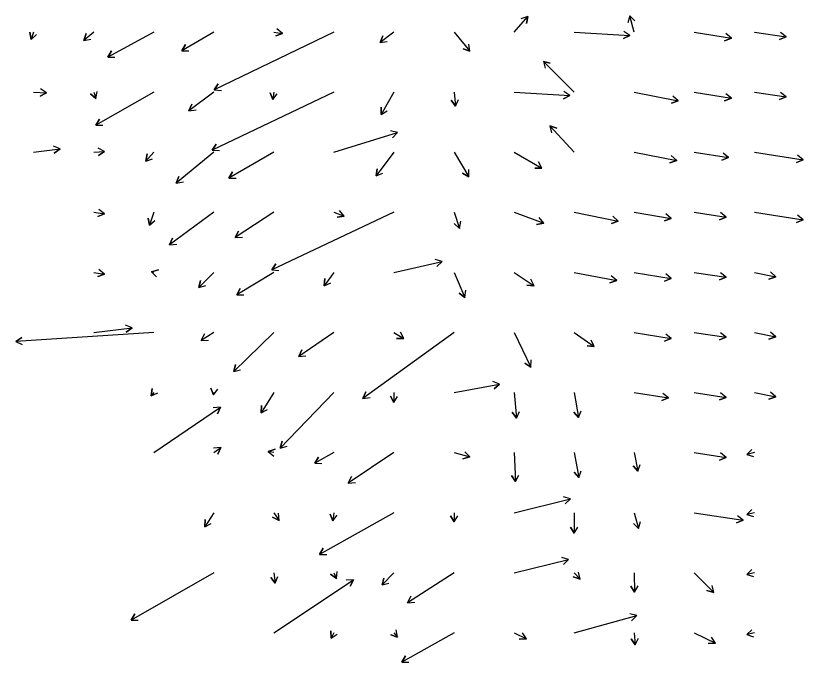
# Model space of a CAD drawing. Extents: x 954385 to 988206, y 1868364 to 1924553.
# Drawn here: x 986892 to 987548, y 1870394 to 1870932 of the extents above; entities that cross this region are included whole.
import ezdxf

# ---------------------------------------------------------------- set-up
doc = ezdxf.new("R2010")
doc.units = 0
doc.layers.add('Slopes', color=7, linetype='Continuous')

msp = doc.modelspace()

# ---------------------------------------------------------------- linework, layer by layer
at = {"layer": 'Slopes'}
for points in [[(987307.13, 1870918.93), (987318.47, 1870931.99), (987317.33, 1870926.1), (987318.47, 1870931.99), (987312.8, 1870930.03)], [(987407.13, 1870918.93), (987403.42, 1870932.48), (987407.69, 1870928.26), (987403.42, 1870932.48), (987401.9, 1870926.68)], [(986907.13, 1870918.93), (986905.1, 1870912.82), (986903.89, 1870918.69), (986905.1, 1870912.82), (986909.59, 1870916.8)], [(986957.13, 1870918.93), (986948.97, 1870911.99), (986950.99, 1870917.64), (986948.97, 1870911.99), (986954.88, 1870913.07)], [(987007.13, 1870918.93), (986968.83, 1870898.06), (986971.96, 1870903.18), (986968.83, 1870898.06), (986974.83, 1870897.91)], [(987057.13, 1870918.93), (987030.47, 1870903.38), (987033.45, 1870908.59), (987030.47, 1870903.38), (987036.47, 1870903.41)], [(987157.13, 1870918.93), (987057.52, 1870870.82), (987060.89, 1870875.78), (987057.52, 1870870.82), (987063.5, 1870870.38)], [(987107.13, 1870918.93), (987114.35, 1870917.84), (987108.77, 1870915.65), (987114.35, 1870917.84), (987109.66, 1870921.58)], [(987207.13, 1870918.93), (987195.55, 1870910.24), (987197.91, 1870915.75), (987195.55, 1870910.24), (987201.51, 1870910.96)], [(987257.13, 1870918.93), (987270.4, 1870903.02), (987264.77, 1870905.09), (987270.4, 1870903.02), (987269.38, 1870908.94)], [(987357.13, 1870918.93), (987403.54, 1870916.1), (987398.17, 1870913.42), (987403.54, 1870916.1), (987398.54, 1870919.41)], [(987457.13, 1870918.93), (987487.99, 1870913.8), (987482.37, 1870911.69), (987487.99, 1870913.8), (987483.35, 1870917.61)], [(987507.13, 1870918.93), (987533.71, 1870914.91), (987528.13, 1870912.72), (987533.71, 1870914.91), (987529.02, 1870918.66)], [(987357.13, 1870868.93), (987331.48, 1870894.53), (987337.28, 1870892.98), (987331.48, 1870894.53), (987333.04, 1870888.74)], [(986907.13, 1870868.93), (986917.85, 1870868.39), (986912.51, 1870865.66), (986917.85, 1870868.39), (986912.81, 1870871.65)], [(986957.13, 1870868.93), (986958.93, 1870863.53), (986954.44, 1870867.51), (986958.93, 1870863.53), (986960.13, 1870869.41)], [(987007.13, 1870868.93), (986958.85, 1870841.32), (986961.87, 1870846.51), (986958.85, 1870841.32), (986964.85, 1870841.3)], [(987057.13, 1870868.93), (987036.37, 1870853.42), (987038.74, 1870858.93), (987036.37, 1870853.42), (987042.33, 1870854.12)], [(987157.13, 1870868.93), (987055.82, 1870820.73), (987059.22, 1870825.67), (987055.82, 1870820.73), (987061.8, 1870820.25)], [(987107.13, 1870868.93), (987106.28, 1870862.74), (987104.02, 1870868.3), (987106.28, 1870862.74), (987109.96, 1870867.48)], [(987207.13, 1870868.93), (987196.37, 1870850.43), (987196.39, 1870856.43), (987196.37, 1870850.43), (987201.58, 1870853.42)], [(987257.13, 1870868.93), (987258.34, 1870857.25), (987254.82, 1870862.11), (987258.34, 1870857.25), (987260.79, 1870862.72)], [(987307.13, 1870868.93), (987353.54, 1870866.1), (987348.17, 1870863.42), (987353.54, 1870866.1), (987348.54, 1870869.41)], [(987407.13, 1870868.93), (987443.75, 1870861.63), (987438.07, 1870859.7), (987443.75, 1870861.63), (987439.24, 1870865.58)], [(987457.13, 1870868.93), (987487.99, 1870863.8), (987482.37, 1870861.69), (987487.99, 1870863.8), (987483.35, 1870867.61)], [(987507.13, 1870868.93), (987533.71, 1870864.91), (987528.13, 1870862.72), (987533.71, 1870864.91), (987529.02, 1870868.66)], [(987357.13, 1870818.93), (987336.92, 1870840.8), (987342.65, 1870839.02), (987336.92, 1870840.8), (987338.24, 1870834.94)], [(987157.13, 1870818.93), (987210.1, 1870835.37), (987206.03, 1870830.97), (987210.1, 1870835.37), (987204.25, 1870836.7)], [(986907.13, 1870818.93), (986929.14, 1870821.69), (986924.36, 1870818.07), (986929.14, 1870821.69), (986923.61, 1870824.02)], [(986957.13, 1870818.93), (986966.2, 1870819.6), (986961.24, 1870816.22), (986966.2, 1870819.6), (986960.8, 1870822.21)], [(987007.13, 1870818.93), (987000.48, 1870811.58), (987001.74, 1870817.44), (987000.48, 1870811.58), (987006.19, 1870813.42)], [(987057.13, 1870818.93), (987025.91, 1870793.21), (987028.01, 1870798.83), (987025.91, 1870793.21), (987031.83, 1870794.2)], [(987107.13, 1870818.93), (987069.65, 1870797.37), (987072.66, 1870802.56), (987069.65, 1870797.37), (987075.65, 1870797.36)], [(987207.13, 1870818.93), (987192.33, 1870799.16), (987193.04, 1870805.11), (987192.33, 1870799.16), (987197.84, 1870801.52)], [(987257.13, 1870818.93), (987269.56, 1870798.48), (987264.29, 1870801.36), (987269.56, 1870798.48), (987269.42, 1870804.48)], [(987307.13, 1870818.93), (987330.33, 1870805.73), (987324.34, 1870805.69), (987330.33, 1870805.73), (987327.3, 1870810.9)], [(987407.13, 1870818.93), (987442.51, 1870812.15), (987436.84, 1870810.18), (987442.51, 1870812.15), (987437.97, 1870816.07)], [(987457.13, 1870818.93), (987485.72, 1870814.43), (987480.12, 1870812.27), (987485.72, 1870814.43), (987481.06, 1870818.2)], [(987507.13, 1870818.93), (987547.83, 1870812.63), (987542.24, 1870810.46), (987547.83, 1870812.63), (987543.16, 1870816.39)], [(986957.13, 1870768.93), (986966.09, 1870767.56), (986960.5, 1870765.38), (986966.09, 1870767.56), (986961.41, 1870771.31)], [(987007.13, 1870768.93), (987003.67, 1870758.07), (987002.39, 1870763.93), (987003.67, 1870758.07), (987008.1, 1870762.11)], [(987057.13, 1870768.93), (987020.28, 1870741.79), (987022.68, 1870747.28), (987020.28, 1870741.79), (987026.24, 1870742.45)], [(987107.13, 1870768.93), (987075.02, 1870747.81), (987077.71, 1870753.17), (987075.02, 1870747.81), (987081.01, 1870748.15)], [(987207.13, 1870768.93), (987105.36, 1870721.04), (987108.78, 1870725.96), (987105.36, 1870721.04), (987111.34, 1870720.53)], [(987157.13, 1870768.93), (987165.65, 1870765.82), (987159.74, 1870764.78), (987165.65, 1870765.82), (987161.79, 1870770.42)], [(987257.13, 1870768.93), (987261.73, 1870755.52), (987257.21, 1870759.46), (987261.73, 1870755.52), (987262.88, 1870761.41)], [(987307.13, 1870768.93), (987331.75, 1870759.83), (987325.83, 1870758.82), (987331.75, 1870759.83), (987327.91, 1870764.45)], [(987357.13, 1870768.93), (987393.75, 1870761.63), (987388.07, 1870759.7), (987393.75, 1870761.63), (987389.24, 1870765.58)], [(987407.13, 1870768.93), (987437.99, 1870763.8), (987432.37, 1870761.69), (987437.99, 1870763.8), (987433.35, 1870767.61)], [(987457.13, 1870768.93), (987483.71, 1870764.91), (987478.13, 1870762.72), (987483.71, 1870764.91), (987479.02, 1870768.66)], [(987507.13, 1870768.93), (987547.83, 1870762.63), (987542.24, 1870760.46), (987547.83, 1870762.63), (987543.16, 1870766.39)], [(987207.13, 1870718.93), (987247.22, 1870727.92), (987242.8, 1870723.86), (987247.22, 1870727.92), (987241.49, 1870729.71)], [(986957.13, 1870718.93), (986966.09, 1870717.56), (986960.5, 1870715.38), (986966.09, 1870717.56), (986961.41, 1870721.31)], [(987007.13, 1870718.93), (987005.26, 1870719.41), (987011.04, 1870721.01), (987005.26, 1870719.41), (987009.53, 1870715.21)], [(987057.13, 1870718.93), (987044.58, 1870706.3), (987046.11, 1870712.1), (987044.58, 1870706.3), (987050.37, 1870707.87)], [(987107.13, 1870718.93), (987076.21, 1870700.24), (987079.1, 1870705.5), (987076.21, 1870700.24), (987082.21, 1870700.36)], [(987157.13, 1870718.93), (987149.05, 1870707.83), (987149.68, 1870713.79), (987149.05, 1870707.83), (987154.54, 1870710.26)], [(987257.13, 1870718.93), (987266.18, 1870698.13), (987261.36, 1870701.7), (987266.18, 1870698.13), (987266.86, 1870704.1)], [(987307.13, 1870718.93), (987323.82, 1870707.8), (987317.83, 1870708.18), (987323.82, 1870707.8), (987321.16, 1870713.18)], [(987357.13, 1870718.93), (987392.51, 1870712.15), (987386.84, 1870710.18), (987392.51, 1870712.15), (987387.97, 1870716.07)], [(987407.13, 1870718.93), (987437.99, 1870713.8), (987432.37, 1870711.69), (987437.99, 1870713.8), (987433.35, 1870717.61)], [(987457.13, 1870718.93), (987483.71, 1870714.91), (987478.13, 1870712.72), (987483.71, 1870714.91), (987479.02, 1870718.66)], [(987507.13, 1870718.93), (987524.92, 1870715.29), (987519.22, 1870713.39), (987524.92, 1870715.29), (987520.43, 1870719.27)], [(986957.13, 1870668.93), (986989.09, 1870672.75), (986984.28, 1870669.15), (986989.09, 1870672.75), (986983.57, 1870675.11)], [(987007.13, 1870668.93), (986892.26, 1870661.46), (986897.25, 1870664.79), (986892.26, 1870661.46), (986897.64, 1870658.8)], [(987057.13, 1870668.93), (987046.68, 1870662.36), (987049.48, 1870667.66), (987046.68, 1870662.36), (987052.68, 1870662.58)], [(987107.13, 1870668.93), (987073.67, 1870636.35), (987075.3, 1870642.12), (987073.67, 1870636.35), (987079.48, 1870637.82)], [(987157.13, 1870668.93), (987127.86, 1870648.94), (987130.46, 1870654.34), (987127.86, 1870648.94), (987133.85, 1870649.39)], [(987257.13, 1870668.93), (987181.23, 1870614.05), (987183.68, 1870619.52), (987181.23, 1870614.05), (987187.2, 1870614.66)], [(987207.13, 1870668.93), (987215.32, 1870663.79), (987209.32, 1870664.01), (987215.32, 1870663.79), (987212.51, 1870669.09)], [(987307.13, 1870668.93), (987320.98, 1870640.11), (987316.03, 1870643.49), (987320.98, 1870640.11), (987321.44, 1870646.09)], [(987357.13, 1870668.93), (987373.8, 1870657.2), (987367.83, 1870657.73), (987373.8, 1870657.2), (987371.28, 1870662.64)], [(987407.13, 1870668.93), (987437.99, 1870663.8), (987432.37, 1870661.69), (987437.99, 1870663.8), (987433.35, 1870667.61)], [(987457.13, 1870668.93), (987483.71, 1870664.91), (987478.13, 1870662.72), (987483.71, 1870664.91), (987479.02, 1870668.66)], [(987507.13, 1870668.93), (987524.92, 1870665.29), (987519.22, 1870663.39), (987524.92, 1870665.29), (987520.43, 1870669.27)], [(987007.13, 1870618.93), (987005.12, 1870616.31), (987005.91, 1870622.26), (987005.12, 1870616.31), (987010.67, 1870618.61)], [(987057.13, 1870618.93), (987056.88, 1870616.91), (987054.54, 1870622.44), (987056.88, 1870616.91), (987060.5, 1870621.7)], [(987257.13, 1870618.93), (987294.96, 1870626), (987290.4, 1870622.1), (987294.96, 1870626), (987289.3, 1870627.99)], [(987107.13, 1870618.93), (987096.49, 1870602.05), (987096.72, 1870608.05), (987096.49, 1870602.05), (987101.8, 1870604.85)], [(987157.13, 1870618.93), (987112.49, 1870572.56), (987113.94, 1870578.38), (987112.49, 1870572.56), (987118.26, 1870574.22)], [(987207.13, 1870618.93), (987207.07, 1870610.55), (987204.11, 1870615.77), (987207.07, 1870610.55), (987210.11, 1870615.72)], [(987307.13, 1870618.93), (987309.07, 1870597.64), (987305.61, 1870602.54), (987309.07, 1870597.64), (987311.59, 1870603.08)], [(987357.13, 1870618.93), (987360.79, 1870598.05), (987356.94, 1870602.65), (987360.79, 1870598.05), (987362.85, 1870603.69)], [(987407.13, 1870618.93), (987435.72, 1870614.43), (987430.12, 1870612.27), (987435.72, 1870614.43), (987431.06, 1870618.2)], [(987457.13, 1870618.93), (987483.71, 1870614.91), (987478.13, 1870612.72), (987483.71, 1870614.91), (987479.02, 1870618.66)], [(987507.13, 1870618.93), (987524.92, 1870615.29), (987519.22, 1870613.39), (987524.92, 1870615.29), (987520.43, 1870619.27)], [(987007.13, 1870568.93), (987062.7, 1870606.73), (987060.1, 1870601.33), (987062.7, 1870606.73), (987056.72, 1870606.29)], [(987057.13, 1870568.93), (987062.97, 1870573.13), (987060.5, 1870567.66), (987062.97, 1870573.13), (987057, 1870572.53)], [(987107.13, 1870568.93), (987102.45, 1870569.81), (987108.11, 1870571.8), (987102.45, 1870569.81), (987107, 1870565.9)], [(987257.13, 1870568.93), (987270.32, 1870565.38), (987264.52, 1870563.83), (987270.32, 1870565.38), (987266.08, 1870569.63)], [(987507.13, 1870568.93), (987500.77, 1870567.45), (987505.16, 1870571.55), (987500.77, 1870567.45), (987506.52, 1870565.71)], [(987157.13, 1870568.93), (987141.21, 1870560.01), (987144.27, 1870565.17), (987141.21, 1870560.01), (987147.2, 1870559.93)], [(987207.13, 1870568.93), (987169, 1870543.6), (987171.67, 1870548.98), (987169, 1870543.6), (987174.99, 1870543.98)], [(987307.13, 1870568.93), (987308.17, 1870544.92), (987304.95, 1870549.98), (987308.17, 1870544.92), (987310.94, 1870550.24)], [(987357.13, 1870568.93), (987361.05, 1870548.19), (987357.14, 1870552.74), (987361.05, 1870548.19), (987363.03, 1870553.85)], [(987407.13, 1870568.93), (987410.24, 1870553.4), (987406.28, 1870557.91), (987410.24, 1870553.4), (987412.16, 1870559.08)], [(987457.13, 1870568.93), (987483.71, 1870564.91), (987478.13, 1870562.72), (987483.71, 1870564.91), (987479.02, 1870568.66)], [(987307.13, 1870518.93), (987354.03, 1870530.36), (987349.7, 1870526.21), (987354.03, 1870530.36), (987348.28, 1870532.04)], [(987057.13, 1870518.93), (987049.61, 1870507.29), (987049.91, 1870513.28), (987049.61, 1870507.29), (987054.95, 1870510.03)], [(987107.13, 1870518.93), (987111.53, 1870512.54), (987106.11, 1870515.12), (987111.53, 1870512.54), (987111.05, 1870518.52)], [(987207.13, 1870518.93), (987145.19, 1870484.15), (987148.25, 1870489.31), (987145.19, 1870484.15), (987151.19, 1870484.08)], [(987157.13, 1870518.93), (987156.15, 1870512.22), (987153.93, 1870517.79), (987156.15, 1870512.22), (987159.87, 1870516.93)], [(987257.13, 1870518.93), (987257.19, 1870511.2), (987254.15, 1870516.38), (987257.19, 1870511.2), (987260.15, 1870516.42)], [(987357.13, 1870518.93), (987357.19, 1870501.76), (987354.18, 1870506.95), (987357.19, 1870501.76), (987360.18, 1870506.97)], [(987407.13, 1870518.93), (987410.68, 1870505.7), (987406.44, 1870509.94), (987410.68, 1870505.7), (987412.23, 1870511.49)], [(987457.13, 1870518.93), (987497.83, 1870512.63), (987492.24, 1870510.46), (987497.83, 1870512.63), (987493.16, 1870516.39)], [(987507.13, 1870518.93), (987500.77, 1870517.45), (987505.16, 1870521.55), (987500.77, 1870517.45), (987506.52, 1870515.71)], [(987307.13, 1870468.93), (987352.53, 1870480.03), (987348.2, 1870475.89), (987352.53, 1870480.03), (987346.77, 1870481.71)], [(987507.13, 1870468.93), (987500.77, 1870467.45), (987505.16, 1870471.55), (987500.77, 1870467.45), (987506.52, 1870465.71)], [(987057.13, 1870468.93), (986988.28, 1870429.44), (986991.29, 1870434.63), (986988.28, 1870429.44), (986994.28, 1870429.43)], [(987107.13, 1870468.93), (987108.18, 1870460.29), (987104.57, 1870465.09), (987108.18, 1870460.29), (987110.53, 1870465.81)], [(987157.13, 1870468.93), (987159.22, 1870464.08), (987154.41, 1870467.67), (987159.22, 1870464.08), (987159.92, 1870470.04)], [(987207.13, 1870468.93), (987197.18, 1870458.76), (987198.67, 1870464.57), (987197.18, 1870458.76), (987202.96, 1870460.37)], [(987257.13, 1870468.93), (987218.49, 1870444.04), (987221.23, 1870449.37), (987218.49, 1870444.04), (987224.48, 1870444.33)], [(987357.13, 1870468.93), (987362.02, 1870463.71), (987356.28, 1870465.45), (987362.02, 1870463.71), (987360.65, 1870469.55)], [(987407.13, 1870468.93), (987407.37, 1870452.76), (987404.29, 1870457.91), (987407.37, 1870452.76), (987410.29, 1870458)], [(987457.13, 1870468.93), (987473.4, 1870452.54), (987467.61, 1870454.11), (987473.4, 1870452.54), (987471.87, 1870458.34)], [(987107.13, 1870418.93), (987173.36, 1870463.03), (987170.7, 1870457.65), (987173.36, 1870463.03), (987167.37, 1870462.64)], [(987357.13, 1870418.93), (987409.17, 1870433.3), (987404.96, 1870429.02), (987409.17, 1870433.3), (987403.37, 1870434.81)], [(987157.13, 1870418.93), (987154.9, 1870414.48), (987154.55, 1870420.47), (987154.9, 1870414.48), (987159.91, 1870417.77)], [(987207.13, 1870418.93), (987210.14, 1870415.42), (987204.48, 1870417.41), (987210.14, 1870415.42), (987209.03, 1870421.32)], [(987257.13, 1870418.93), (987213.54, 1870394.55), (987216.61, 1870399.7), (987213.54, 1870394.55), (987219.54, 1870394.47)], [(987307.13, 1870418.93), (987317.44, 1870414.06), (987311.46, 1870413.56), (987317.44, 1870414.06), (987314.03, 1870418.99)], [(987407.13, 1870418.93), (987408.03, 1870409.09), (987404.57, 1870413.99), (987408.03, 1870409.09), (987410.55, 1870414.54)], [(987457.13, 1870418.93), (987474.77, 1870410.39), (987468.78, 1870409.95), (987474.77, 1870410.39), (987471.4, 1870415.35)], [(987507.13, 1870418.93), (987500.77, 1870417.45), (987505.16, 1870421.55), (987500.77, 1870417.45), (987506.52, 1870415.71)]]:
    msp.add_lwpolyline(points, dxfattribs=at)

doc.saveas('drawing.dxf')
